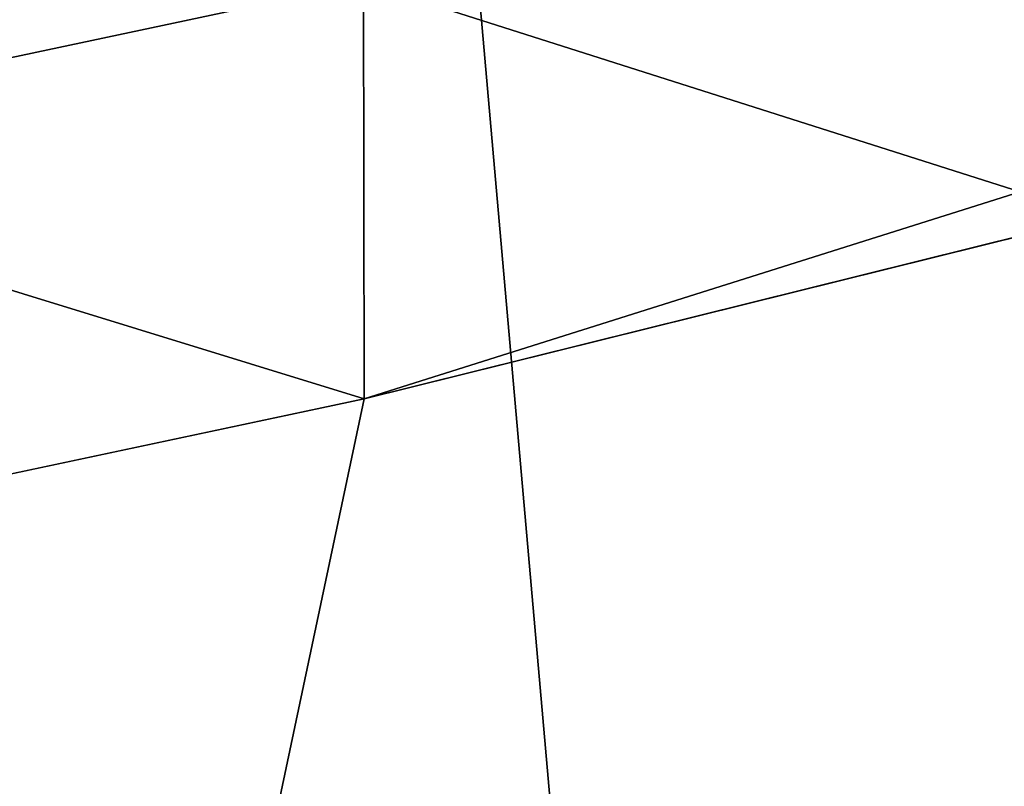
# Model space of a CAD drawing. Header units: millimetres. Extents: x -178 to 325, y 0 to 197.
# Tile 652 of 656: x 157.86 to 160.15, y 144.01 to 145.79. Entities that reach past the tile are written whole.
import ezdxf

# ---------------------------------------------------------------- set-up
doc = ezdxf.new("R2010")
doc.units = ezdxf.units.MM
doc.header["$LTSCALE"] = 52.148148
for name, color, linetype in [('750', 7, 'CONTINUOUS'), ('751', 7, 'CONTINUOUS'), ('773', 7, 'CONTINUOUS'), ('774', 7, 'CONTINUOUS'), ('780', 7, 'CONTINUOUS'), ('782', 7, 'CONTINUOUS')]:
    doc.layers.add(name, color=color, linetype=linetype)

msp = doc.modelspace()

# ---------------------------------------------------------------- linework, layer by layer
at = {"layer": '750', "color": 7, "linetype": 'CONTINUOUS', "true_color": 0xe0f2ff}
for points in [[(149.87, 103.2731, 23.4115), (153.1513, 103.222, 23.221), (165.5, 146.6053, 185.1294), (149.87, 103.2731, 23.4115)], [(149.87, 103.2731, 23.4115), (165.5, 146.6053, 185.1294), (158.6631, 144.9078, 178.7945), (149.87, 103.2731, 23.4115)], [(153.1513, 103.222, 23.221), (156.4387, 103.0559, 22.6009), (165.5, 146.6053, 185.1294), (153.1513, 103.222, 23.221)], [(156.4387, 103.0559, 22.6009), (159.6556, 102.7744, 21.5503), (165.5, 146.6053, 185.1294), (156.4387, 103.0559, 22.6009)], [(158.6631, 144.9078, 178.7945), (165.5, 146.6053, 185.1294), (160.186, 145.3883, 180.5876), (158.6631, 144.9078, 178.7945)], [(159.6556, 102.7744, 21.5503), (162.7058, 102.3849, 20.0969), (165.5, 146.6053, 185.1294), (159.6556, 102.7744, 21.5503)], [(156.8071, 144.5135, 177.3227), (149.87, 103.2731, 23.4115), (158.6631, 144.9078, 178.7945), (156.8071, 144.5135, 177.3227)]]:
    msp.add_3dface(points, dxfattribs=at)
at = {"layer": '751', "color": 7, "linetype": 'CONTINUOUS', "true_color": 0xe0f2ff}
for points in [[(165.5, 161.5359, 184.8706), (165.5, 111.9653, -0.1294), (134.5, 161.5359, 184.8706), (165.5, 161.5359, 184.8706)], [(134.5, 161.5359, 184.8706), (165.5, 111.9653, -0.1294), (134.5, 111.9653, -0.1294), (134.5, 161.5359, 184.8706)]]:
    msp.add_3dface(points, dxfattribs=at)
at = {"layer": '773', "color": 7, "linetype": 'CONTINUOUS', "true_color": 0xe0f2ff}
msp.add_3dface([(156.8057, 145.4791, 177.0627), (158.6621, 145.8734, 178.5343), (157.5738, 145.9466, 177.8449), (156.8057, 145.4791, 177.0627)], dxfattribs=at)
at = {"layer": '774', "color": 7, "linetype": 'CONTINUOUS', "true_color": 0xe0f2ff}
for points in [[(160.186, 145.3883, 180.5876), (160.1855, 146.3538, 180.3273), (158.6621, 145.8734, 178.5343), (160.186, 145.3883, 180.5876)], [(158.6631, 144.9078, 178.7945), (158.6621, 145.8734, 178.5343), (156.8057, 145.4791, 177.0627), (158.6631, 144.9078, 178.7945)], [(158.6631, 144.9078, 178.7945), (160.186, 145.3883, 180.5876), (158.6621, 145.8734, 178.5343), (158.6631, 144.9078, 178.7945)], [(156.8071, 144.5135, 177.3227), (158.6631, 144.9078, 178.7945), (156.8057, 145.4791, 177.0627), (156.8071, 144.5135, 177.3227)]]:
    msp.add_3dface(points, dxfattribs=at)
at = {"layer": '780', "color": 7, "linetype": 'CONTINUOUS', "true_color": 0xe0f2ff}
for points in [[(137.5, 108.8595, -0.1294), (162.5, 108.8595, -0.1294), (162.5, 158.4301, 184.8706), (137.5, 108.8595, -0.1294)], [(137.5, 158.4301, 184.8706), (137.5, 108.8595, -0.1294), (162.5, 158.4301, 184.8706), (137.5, 158.4301, 184.8706)]]:
    msp.add_3dface(points, dxfattribs=at)
at = {"layer": '782', "color": 7, "linetype": 'CONTINUOUS', "true_color": 0xe0f2ff}
for points in [[(160.5218, 147.267, 176.008), (162.5, 105.313, 19.4333), (158.8379, 146.8987, 174.6332), (160.5218, 147.267, 176.008)], [(158.8379, 146.8987, 174.6332), (162.5, 105.313, 19.4333), (156.7673, 146.5719, 173.4137), (158.8379, 146.8987, 174.6332)], [(156.7673, 146.5719, 173.4137), (162.5, 105.313, 19.4333), (154.4189, 146.3273, 172.5009), (156.7673, 146.5719, 173.4137)], [(154.4189, 146.3273, 172.5009), (162.5, 105.313, 19.4333), (151.923, 146.1874, 171.9788), (154.4189, 146.3273, 172.5009)], [(151.923, 146.1874, 171.9788), (162.5, 105.313, 19.4333), (149.3732, 146.1588, 171.8722), (151.923, 146.1874, 171.9788)], [(162.5, 105.313, 19.4333), (159.5169, 105.6876, 20.8314), (149.3732, 146.1588, 171.8722), (162.5, 105.313, 19.4333)], [(159.5169, 105.6876, 20.8314), (156.3351, 105.9605, 21.8501), (149.3732, 146.1588, 171.8722), (159.5169, 105.6876, 20.8314)]]:
    msp.add_3dface(points, dxfattribs=at)

doc.saveas('drawing.dxf')
